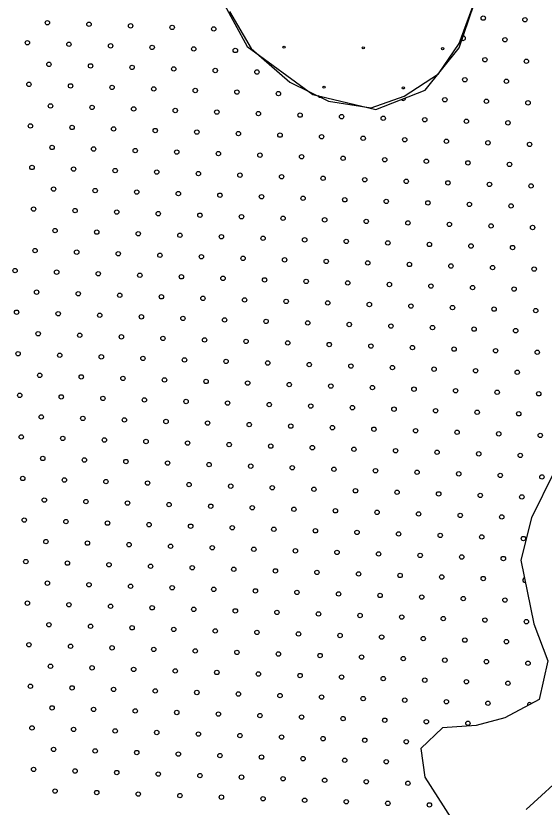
# Model space of a CAD drawing. Extents: x 1612280 to 1883141, y 560852 to 780851.
# Drawn here: x 1811256 to 1813817, y 633298 to 637137 of the extents above; entities that cross this region are included whole.
import ezdxf

# ---------------------------------------------------------------- set-up
doc = ezdxf.new("R2010")
doc.units = 0
for name, color, linetype in [('DESIGN - EROSION CONTROL - Devices', 7, 'Continuous'), ('DESIGN - SCRATCH - User 1', 7, 'Continuous'), ('DESIGN - TRAFFIC CONTROL PERMANENT - Pavement Marking Text', 7, 'Continuous')]:
    doc.layers.add(name, color=color, linetype=linetype)

msp = doc.modelspace()

# ---------------------------------------------------------------- linework, layer by layer
at = {"layer": 'DESIGN - EROSION CONTROL - Devices'}
for centre, radius in [((1812555.9, 636984.8), 5.28), ((1812555.9, 636984.8), 5.28), ((1812940.4, 636981), 5.28), ((1812940.4, 636981), 5.28), ((1813325, 636977.3), 5.28), ((1813325, 636977.3), 5.28), ((1812750, 636790.6), 5.28), ((1812750, 636790.6), 5.28), ((1813134.6, 636786.9), 5.28), ((1813134.6, 636786.9), 5.28), ((1813447.5, 636423.4), 10.6), ((1813447.5, 636423.4), 10.6)]:
    msp.add_circle(centre, radius, dxfattribs=at)
at = {"layer": 'DESIGN - SCRATCH - User 1'}
for points in [[(1812198.4, 637319.6), (1812377.5, 636987.6), (1812695.9, 636755.3), (1813001.1, 636682.3), (1813239.9, 636775.2), (1813405.8, 636981), (1813525.2, 637332.9)], [(1812198.4, 637319.6), (1812377.5, 636987.6), (1812695.9, 636755.3), (1813001.1, 636682.3), (1813239.9, 636775.2), (1813405.8, 636981), (1813525.2, 637332.9)], [(1812292.4, 637158), (1812396.1, 636978.4), (1812583.6, 636814.7), (1812771.1, 636722.9), (1812978.5, 636691), (1813138.1, 636746.9), (1813305.6, 636854.6), (1813405.3, 637002.3), (1813501.1, 637261.8)], [(1812292.4, 637158), (1812396.1, 636978.4), (1812583.6, 636814.7), (1812771.1, 636722.9), (1812978.5, 636691), (1813138.1, 636746.9), (1813305.6, 636854.6), (1813405.3, 637002.3), (1813501.1, 637261.8)], [(1814759.2, 635341.3), (1814543.1, 635310.3), (1814345.5, 635314), (1814173.9, 635176), (1813950.2, 635015.5), (1813864.4, 634922.2), (1813756.2, 634702.1), (1813704, 634496.8), (1813767.4, 634187.1), (1813834.6, 634008), (1813793.5, 633821.4), (1813625.7, 633731.8), (1813487.7, 633694.5), (1813323.7, 633683.3), (1813219.2, 633582.6), (1813237.9, 633444.5), (1813364.7, 633246.7)], [(1814759.2, 635341.3), (1814543.1, 635310.3), (1814345.5, 635314), (1814173.9, 635176), (1813950.2, 635015.5), (1813864.4, 634922.2), (1813756.2, 634702.1), (1813704, 634496.8), (1813767.4, 634187.1), (1813834.6, 634008), (1813793.5, 633821.4), (1813625.7, 633731.8), (1813487.7, 633694.5), (1813323.7, 633683.3), (1813219.2, 633582.6), (1813237.9, 633444.5), (1813364.7, 633246.7)], [(1813730.1, 633287.8), (1813935.2, 633474.3), (1814118, 633627.3), (1814308.2, 633683.3), (1814472.3, 633716.9), (1814669.9, 633728.1), (1814822.8, 633735.6), (1814931, 633750.5), (1815087.6, 633836.3), (1815247.9, 633940.8), (1815333.7, 633989.3), (1815475.4, 633989.3), (1815624.6, 633963.2), (1815755.1, 633914.7), (1815874.5, 633910.9), (1816001.2, 633948.3), (1816161.6, 634000.5), (1815973.7, 631590.3)], [(1813730.1, 633287.8), (1813935.2, 633474.3), (1814118, 633627.3), (1814308.2, 633683.3), (1814472.3, 633716.9), (1814669.9, 633728.1), (1814822.8, 633735.6), (1814931, 633750.5), (1815087.6, 633836.3), (1815247.9, 633940.8), (1815333.7, 633989.3), (1815475.4, 633989.3), (1815624.6, 633963.2), (1815755.1, 633914.7), (1815874.5, 633910.9), (1816001.2, 633948.3), (1816161.6, 634000.5), (1815973.7, 631590.3)]]:
    msp.add_lwpolyline(points, dxfattribs=at)
msp.add_circle((1813342.9, 636527.9), 10.6, dxfattribs=at)
msp.add_circle((1813342.9, 636527.9), 10.6, dxfattribs=at)
at = {"layer": 'DESIGN - TRAFFIC CONTROL PERMANENT - Pavement Marking Text'}
for centre in [(1813522.1, 637125.3), (1813522.1, 637125.3), (1813723.8, 637117.8), (1813723.8, 637117.8), (1811409, 637102.9), (1811409, 637102.9), (1811610.6, 637095.4), (1811610.6, 637095.4), (1811812.2, 637088), (1811812.2, 637088), (1812013.8, 637080.5), (1812013.8, 637080.5), (1812215.4, 637073), (1812215.4, 637073), (1811311.9, 637005.8), (1811311.9, 637005.8), (1811513.5, 636998.4), (1811513.5, 636998.4), (1813626.7, 637020.8), (1813626.7, 637020.8), (1811715.1, 636990.9), (1811715.1, 636990.9), (1811916.7, 636983.4), (1811916.7, 636983.4), (1812118.3, 636976), (1812118.3, 636976), (1812319.9, 636968.5), (1812319.9, 636968.5), (1813529.6, 636923.7), (1813529.6, 636923.7), (1813731.2, 636916.2), (1813731.2, 636916.2), (1811416.4, 636901.3), (1811416.4, 636901.3), (1811618, 636893.8), (1811618, 636893.8), (1811819.7, 636886.4), (1811819.7, 636886.4), (1812021.3, 636878.9), (1812021.3, 636878.9), (1812222.9, 636871.4), (1812222.9, 636871.4), (1812424.5, 636864), (1812424.5, 636864), (1811319.4, 636804.2), (1811319.4, 636804.2), (1813432.5, 636826.6), (1813432.5, 636826.6), (1813634.1, 636819.2), (1813634.1, 636819.2), (1811521, 636796.8), (1811521, 636796.8), (1811722.6, 636789.3), (1811722.6, 636789.3), (1811924.2, 636781.8), (1811924.2, 636781.8), (1812125.8, 636774.4), (1812125.8, 636774.4), (1812327.4, 636766.9), (1812327.4, 636766.9), (1812529, 636759.4), (1812529, 636759.4), (1813335.5, 636729.5), (1813335.5, 636729.5), (1811423.9, 636699.7), (1811423.9, 636699.7), (1811625.5, 636692.2), (1811625.5, 636692.2), (1813537.1, 636722.1), (1813537.1, 636722.1), (1813738.7, 636714.6), (1813738.7, 636714.6), (1811827.1, 636684.7), (1811827.1, 636684.7), (1812028.7, 636677.3), (1812028.7, 636677.3), (1812230.3, 636669.8), (1812230.3, 636669.8), (1812432, 636662.3), (1812432, 636662.3), (1812633.6, 636654.9), (1812633.6, 636654.9), (1812835.2, 636647.4), (1812835.2, 636647.4), (1813036.8, 636639.9), (1813036.8, 636639.9), (1813238.4, 636632.5), (1813238.4, 636632.5), (1813440, 636625), (1813440, 636625), (1813641.6, 636617.5), (1813641.6, 636617.5), (1811326.8, 636602.6), (1811326.8, 636602.6), (1811528.4, 636595.1), (1811528.4, 636595.1), (1811730, 636587.7), (1811730, 636587.7), (1811931.7, 636580.2), (1811931.7, 636580.2), (1812133.3, 636572.7), (1812133.3, 636572.7), (1812334.9, 636565.3), (1812334.9, 636565.3), (1812536.5, 636557.8), (1812536.5, 636557.8), (1812738.1, 636550.3), (1812738.1, 636550.3), (1812939.7, 636542.9), (1812939.7, 636542.9), (1813141.3, 636535.4), (1813141.3, 636535.4), (1811431.4, 636498.1), (1811431.4, 636498.1), (1813544.5, 636520.5), (1813544.5, 636520.5), (1813746.2, 636513), (1813746.2, 636513), (1811633, 636490.6), (1811633, 636490.6), (1811834.6, 636483.1), (1811834.6, 636483.1), (1812036.2, 636475.7), (1812036.2, 636475.7), (1812237.8, 636468.2), (1812237.8, 636468.2), (1812439.4, 636460.7), (1812439.4, 636460.7), (1812641, 636453.3), (1812641, 636453.3), (1812842.6, 636445.8), (1812842.6, 636445.8), (1813044.3, 636438.3), (1813044.3, 636438.3), (1813245.9, 636430.9), (1813245.9, 636430.9), (1811334.3, 636401), (1811334.3, 636401), (1811535.9, 636393.5), (1811535.9, 636393.5), (1811737.5, 636386.1), (1811737.5, 636386.1), (1811939.1, 636378.6), (1811939.1, 636378.6), (1813649.1, 636415.9), (1813649.1, 636415.9), (1812140.7, 636371.1), (1812140.7, 636371.1), (1812342.3, 636363.7), (1812342.3, 636363.7), (1812544, 636356.2), (1812544, 636356.2), (1812745.6, 636348.7), (1812745.6, 636348.7), (1812947.2, 636341.3), (1812947.2, 636341.3), (1813148.8, 636333.8), (1813148.8, 636333.8), (1813350.4, 636326.3), (1813350.4, 636326.3), (1813552, 636318.9), (1813552, 636318.9), (1813753.6, 636311.4), (1813753.6, 636311.4), (1811438.8, 636296.5), (1811438.8, 636296.5), (1811640.4, 636289), (1811640.4, 636289), (1811842.1, 636281.5), (1811842.1, 636281.5), (1812043.7, 636274.1), (1812043.7, 636274.1), (1812245.3, 636266.6), (1812245.3, 636266.6), (1812446.9, 636259.1), (1812446.9, 636259.1), (1812648.5, 636251.7), (1812648.5, 636251.7), (1812850.1, 636244.2), (1812850.1, 636244.2), (1813051.7, 636236.7), (1813051.7, 636236.7), (1813253.3, 636229.3), (1813253.3, 636229.3), (1811341.8, 636199.4), (1811341.8, 636199.4), (1811543.4, 636191.9), (1811543.4, 636191.9), (1813454.9, 636221.8), (1813454.9, 636221.8), (1813656.5, 636214.3), (1813656.5, 636214.3), (1811745, 636184.5), (1811745, 636184.5), (1811946.6, 636177), (1811946.6, 636177), (1812148.2, 636169.5), (1812148.2, 636169.5), (1812349.8, 636162.1), (1812349.8, 636162.1), (1812551.4, 636154.6), (1812551.4, 636154.6), (1812753, 636147.1), (1812753, 636147.1), (1812954.6, 636139.7), (1812954.6, 636139.7), (1813156.3, 636132.2), (1813156.3, 636132.2), (1813357.9, 636124.7), (1813357.9, 636124.7), (1813559.5, 636117.3), (1813559.5, 636117.3), (1811446.3, 636094.9), (1811446.3, 636094.9), (1811647.9, 636087.4), (1811647.9, 636087.4), (1811849.5, 636079.9), (1811849.5, 636079.9), (1812051.1, 636072.4), (1812051.1, 636072.4), (1813761.1, 636109.8), (1813761.1, 636109.8), (1812252.7, 636065), (1812252.7, 636065), (1812454.4, 636057.5), (1812454.4, 636057.5), (1812656, 636050), (1812656, 636050), (1812857.6, 636042.6), (1812857.6, 636042.6), (1813059.2, 636035.1), (1813059.2, 636035.1), (1811349.2, 635997.8), (1811349.2, 635997.8), (1813260.8, 636027.6), (1813260.8, 636027.6), (1813462.4, 636020.2), (1813462.4, 636020.2), (1813664, 636012.7), (1813664, 636012.7), (1811550.8, 635990.3), (1811550.8, 635990.3), (1811752.5, 635982.8), (1811752.5, 635982.8), (1811954.1, 635975.4), (1811954.1, 635975.4), (1812155.7, 635967.9), (1812155.7, 635967.9), (1812357.3, 635960.4), (1812357.3, 635960.4), (1812558.9, 635953), (1812558.9, 635953), (1812760.5, 635945.5), (1812760.5, 635945.5), (1812962.1, 635938), (1812962.1, 635938), (1813163.7, 635930.6), (1813163.7, 635930.6), (1813365.3, 635923.1), (1813365.3, 635923.1), (1811252.2, 635900.7), (1811252.2, 635900.7), (1811453.8, 635893.2), (1811453.8, 635893.2), (1811655.4, 635885.8), (1811655.4, 635885.8), (1813566.9, 635915.6), (1813566.9, 635915.6), (1813768.6, 635908.2), (1813768.6, 635908.2), (1811857, 635878.3), (1811857, 635878.3), (1812058.6, 635870.8), (1812058.6, 635870.8), (1812260.2, 635863.4), (1812260.2, 635863.4), (1812461.8, 635855.9), (1812461.8, 635855.9), (1812663.4, 635848.4), (1812663.4, 635848.4), (1812865, 635841), (1812865, 635841), (1813066.7, 635833.5), (1813066.7, 635833.5), (1813268.3, 635826), (1813268.3, 635826), (1813469.9, 635818.6), (1813469.9, 635818.6), (1813671.5, 635811.1), (1813671.5, 635811.1), (1811356.7, 635796.2), (1811356.7, 635796.2), (1811558.3, 635788.7), (1811558.3, 635788.7), (1811759.9, 635781.2), (1811759.9, 635781.2), (1811961.5, 635773.8), (1811961.5, 635773.8), (1812163.1, 635766.3), (1812163.1, 635766.3), (1812364.7, 635758.8), (1812364.7, 635758.8), (1812566.4, 635751.4), (1812566.4, 635751.4), (1812768, 635743.9), (1812768, 635743.9), (1812969.6, 635736.4), (1812969.6, 635736.4), (1813171.2, 635729), (1813171.2, 635729), (1811259.6, 635699.1), (1811259.6, 635699.1), (1811461.2, 635691.6), (1811461.2, 635691.6), (1813372.8, 635721.5), (1813372.8, 635721.5), (1813574.4, 635714), (1813574.4, 635714), (1813776, 635706.6), (1813776, 635706.6), (1811662.8, 635684.2), (1811662.8, 635684.2), (1811864.5, 635676.7), (1811864.5, 635676.7), (1812066.1, 635669.2), (1812066.1, 635669.2), (1812267.7, 635661.8), (1812267.7, 635661.8), (1812469.3, 635654.3), (1812469.3, 635654.3), (1812670.9, 635646.8), (1812670.9, 635646.8), (1812872.5, 635639.4), (1812872.5, 635639.4), (1813074.1, 635631.9), (1813074.1, 635631.9), (1813275.7, 635624.4), (1813275.7, 635624.4), (1813477.3, 635617), (1813477.3, 635617), (1811364.2, 635594.6), (1811364.2, 635594.6), (1811565.8, 635587.1), (1811565.8, 635587.1), (1811767.4, 635579.6), (1811767.4, 635579.6), (1813678.9, 635609.5), (1813678.9, 635609.5), (1811969, 635572.2), (1811969, 635572.2), (1812170.6, 635564.7), (1812170.6, 635564.7), (1812372.2, 635557.2), (1812372.2, 635557.2), (1812573.8, 635549.8), (1812573.8, 635549.8), (1812775.4, 635542.3), (1812775.4, 635542.3), (1812977, 635534.8), (1812977, 635534.8), (1811267.1, 635497.5), (1811267.1, 635497.5), (1813178.7, 635527.4), (1813178.7, 635527.4), (1813380.3, 635519.9), (1813380.3, 635519.9), (1813581.9, 635512.4), (1813581.9, 635512.4), (1813783.5, 635505), (1813783.5, 635505), (1811468.7, 635490), (1811468.7, 635490), (1811670.3, 635482.6), (1811670.3, 635482.6), (1811871.9, 635475.1), (1811871.9, 635475.1), (1812073.5, 635467.6), (1812073.5, 635467.6), (1812275.1, 635460.2), (1812275.1, 635460.2), (1812476.8, 635452.7), (1812476.8, 635452.7), (1812678.4, 635445.2), (1812678.4, 635445.2), (1812880, 635437.8), (1812880, 635437.8), (1813081.6, 635430.3), (1813081.6, 635430.3), (1813283.2, 635422.8), (1813283.2, 635422.8), (1811371.6, 635392.9), (1811371.6, 635392.9), (1811573.2, 635385.5), (1811573.2, 635385.5), (1813484.8, 635415.3), (1813484.8, 635415.3), (1813686.4, 635407.9), (1813686.4, 635407.9), (1811774.9, 635378), (1811774.9, 635378), (1811976.5, 635370.5), (1811976.5, 635370.5), (1812178.1, 635363.1), (1812178.1, 635363.1), (1812379.7, 635355.6), (1812379.7, 635355.6), (1812581.3, 635348.1), (1812581.3, 635348.1), (1812782.9, 635340.7), (1812782.9, 635340.7), (1812984.5, 635333.2), (1812984.5, 635333.2), (1813186.1, 635325.7), (1813186.1, 635325.7), (1813387.7, 635318.3), (1813387.7, 635318.3), (1813589.3, 635310.8), (1813589.3, 635310.8), (1811274.6, 635295.9), (1811274.6, 635295.9), (1811476.2, 635288.4), (1811476.2, 635288.4), (1811677.8, 635280.9), (1811677.8, 635280.9), (1811879.4, 635273.5), (1811879.4, 635273.5), (1812081, 635266), (1812081, 635266), (1813791, 635303.3), (1813791, 635303.3), (1812282.6, 635258.5), (1812282.6, 635258.5), (1812484.2, 635251.1), (1812484.2, 635251.1), (1812685.8, 635243.6), (1812685.8, 635243.6), (1812887.4, 635236.1), (1812887.4, 635236.1), (1813089.1, 635228.7), (1813089.1, 635228.7), (1811379.1, 635191.3), (1811379.1, 635191.3), (1813290.7, 635221.2), (1813290.7, 635221.2), (1813492.3, 635213.7), (1813492.3, 635213.7), (1813693.9, 635206.3), (1813693.9, 635206.3), (1811580.7, 635183.9), (1811580.7, 635183.9), (1811782.3, 635176.4), (1811782.3, 635176.4), (1811983.9, 635168.9), (1811983.9, 635168.9), (1812185.5, 635161.5), (1812185.5, 635161.5), (1812387.2, 635154), (1812387.2, 635154), (1812588.8, 635146.5), (1812588.8, 635146.5), (1812790.4, 635139.1), (1812790.4, 635139.1), (1812992, 635131.6), (1812992, 635131.6), (1813193.6, 635124.1), (1813193.6, 635124.1), (1813395.2, 635116.7), (1813395.2, 635116.7), (1811282, 635094.3), (1811282, 635094.3), (1811483.6, 635086.8), (1811483.6, 635086.8), (1811685.2, 635079.3), (1811685.2, 635079.3), (1813596.8, 635109.2), (1813596.8, 635109.2), (1813798.4, 635101.7), (1813798.4, 635101.7), (1811886.9, 635071.9), (1811886.9, 635071.9), (1812088.5, 635064.4), (1812088.5, 635064.4), (1812290.1, 635056.9), (1812290.1, 635056.9), (1812491.7, 635049.5), (1812491.7, 635049.5), (1812693.3, 635042), (1812693.3, 635042), (1812894.9, 635034.5), (1812894.9, 635034.5), (1813096.5, 635027.1), (1813096.5, 635027.1), (1813298.1, 635019.6), (1813298.1, 635019.6), (1813499.7, 635012.1), (1813499.7, 635012.1), (1813701.4, 635004.7), (1813701.4, 635004.7), (1811386.6, 634989.7), (1811386.6, 634989.7), (1811588.2, 634982.3), (1811588.2, 634982.3), (1811789.8, 634974.8), (1811789.8, 634974.8), (1811991.4, 634967.3), (1811991.4, 634967.3), (1812193, 634959.9), (1812193, 634959.9), (1812394.6, 634952.4), (1812394.6, 634952.4), (1812596.2, 634944.9), (1812596.2, 634944.9), (1812797.8, 634937.5), (1812797.8, 634937.5), (1812999.4, 634930), (1812999.4, 634930), (1813201.1, 634922.5), (1813201.1, 634922.5), (1811289.5, 634892.7), (1811289.5, 634892.7), (1811491.1, 634885.2), (1811491.1, 634885.2), (1813402.7, 634915.1), (1813402.7, 634915.1), (1813604.3, 634907.6), (1813604.3, 634907.6), (1813805.9, 634900.1), (1813805.9, 634900.1), (1811692.7, 634877.7), (1811692.7, 634877.7), (1811894.3, 634870.3), (1811894.3, 634870.3), (1812095.9, 634862.8), (1812095.9, 634862.8), (1812297.5, 634855.3), (1812297.5, 634855.3), (1812499.2, 634847.9), (1812499.2, 634847.9), (1812700.8, 634840.4), (1812700.8, 634840.4), (1812902.4, 634832.9), (1812902.4, 634832.9), (1813104, 634825.5), (1813104, 634825.5), (1813305.6, 634818), (1813305.6, 634818), (1813507.2, 634810.5), (1813507.2, 634810.5), (1811394, 634788.1), (1811394, 634788.1), (1811595.6, 634780.7), (1811595.6, 634780.7), (1811797.3, 634773.2), (1811797.3, 634773.2), (1813708.8, 634803.1), (1813708.8, 634803.1), (1811998.9, 634765.7), (1811998.9, 634765.7), (1812200.5, 634758.2), (1812200.5, 634758.2), (1812402.1, 634750.8), (1812402.1, 634750.8), (1812603.7, 634743.3), (1812603.7, 634743.3), (1812805.3, 634735.8), (1812805.3, 634735.8), (1813006.9, 634728.4), (1813006.9, 634728.4), (1811297, 634691), (1811297, 634691), (1813208.5, 634720.9), (1813208.5, 634720.9), (1813410.1, 634713.4), (1813410.1, 634713.4), (1813611.7, 634706), (1813611.7, 634706), (1811498.6, 634683.6), (1811498.6, 634683.6), (1811700.2, 634676.1), (1811700.2, 634676.1), (1811901.8, 634668.6), (1811901.8, 634668.6), (1812103.4, 634661.2), (1812103.4, 634661.2), (1812305, 634653.7), (1812305, 634653.7), (1812506.6, 634646.2), (1812506.6, 634646.2), (1812708.2, 634638.8), (1812708.2, 634638.8), (1812909.8, 634631.3), (1812909.8, 634631.3), (1813111.5, 634623.8), (1813111.5, 634623.8), (1813313.1, 634616.4), (1813313.1, 634616.4), (1811401.5, 634586.5), (1811401.5, 634586.5), (1811603.1, 634579), (1811603.1, 634579), (1813514.7, 634608.9), (1813514.7, 634608.9), (1813716.3, 634601.4), (1813716.3, 634601.4), (1811804.7, 634571.6), (1811804.7, 634571.6), (1812006.3, 634564.1), (1812006.3, 634564.1), (1812207.9, 634556.6), (1812207.9, 634556.6), (1812409.6, 634549.2), (1812409.6, 634549.2), (1812611.2, 634541.7), (1812611.2, 634541.7), (1812812.8, 634534.2), (1812812.8, 634534.2), (1813014.4, 634526.8), (1813014.4, 634526.8), (1813216, 634519.3), (1813216, 634519.3), (1813417.6, 634511.8), (1813417.6, 634511.8), (1813619.2, 634504.4), (1813619.2, 634504.4), (1811304.4, 634489.4), (1811304.4, 634489.4), (1811506, 634482), (1811506, 634482), (1811707.6, 634474.5), (1811707.6, 634474.5), (1811909.3, 634467), (1811909.3, 634467), (1812110.9, 634459.6), (1812110.9, 634459.6), (1812312.5, 634452.1), (1812312.5, 634452.1), (1812514.1, 634444.6), (1812514.1, 634444.6), (1812715.7, 634437.2), (1812715.7, 634437.2), (1812917.3, 634429.7), (1812917.3, 634429.7), (1813118.9, 634422.2), (1813118.9, 634422.2), (1811409, 634384.9), (1811409, 634384.9), (1813320.5, 634414.8), (1813320.5, 634414.8), (1813522.1, 634407.3), (1813522.1, 634407.3), (1811610.6, 634377.4), (1811610.6, 634377.4), (1811812.2, 634370), (1811812.2, 634370), (1812013.8, 634362.5), (1812013.8, 634362.5), (1812215.4, 634355), (1812215.4, 634355), (1812417, 634347.6), (1812417, 634347.6), (1812618.6, 634340.1), (1812618.6, 634340.1), (1812820.2, 634332.6), (1812820.2, 634332.6), (1813021.8, 634325.2), (1813021.8, 634325.2), (1813223.5, 634317.7), (1813223.5, 634317.7), (1813425.1, 634310.2), (1813425.1, 634310.2), (1811311.9, 634287.8), (1811311.9, 634287.8), (1811513.5, 634280.4), (1811513.5, 634280.4), (1811715.1, 634272.9), (1811715.1, 634272.9), (1813626.7, 634302.8), (1813626.7, 634302.8), (1811916.7, 634265.4), (1811916.7, 634265.4), (1812118.3, 634258), (1812118.3, 634258), (1812319.9, 634250.5), (1812319.9, 634250.5), (1812521.6, 634243), (1812521.6, 634243), (1812723.2, 634235.6), (1812723.2, 634235.6), (1812924.8, 634228.1), (1812924.8, 634228.1), (1813126.4, 634220.6), (1813126.4, 634220.6), (1813328, 634213.2), (1813328, 634213.2), (1813529.6, 634205.7), (1813529.6, 634205.7), (1813731.2, 634198.2), (1813731.2, 634198.2), (1811416.4, 634183.3), (1811416.4, 634183.3), (1811618, 634175.8), (1811618, 634175.8), (1811819.7, 634168.4), (1811819.7, 634168.4), (1812021.3, 634160.9), (1812021.3, 634160.9), (1812222.9, 634153.4), (1812222.9, 634153.4), (1812424.5, 634146), (1812424.5, 634146), (1812626.1, 634138.5), (1812626.1, 634138.5), (1812827.7, 634131), (1812827.7, 634131), (1813029.3, 634123.6), (1813029.3, 634123.6), (1813230.9, 634116.1), (1813230.9, 634116.1), (1811319.4, 634086.2), (1811319.4, 634086.2), (1811521, 634078.7), (1811521, 634078.7), (1813432.5, 634108.6), (1813432.5, 634108.6), (1813634.1, 634101.1), (1813634.1, 634101.1), (1811722.6, 634071.3), (1811722.6, 634071.3), (1811924.2, 634063.8), (1811924.2, 634063.8), (1812125.8, 634056.3), (1812125.8, 634056.3), (1812327.4, 634048.9), (1812327.4, 634048.9), (1812529, 634041.4), (1812529, 634041.4), (1812730.6, 634033.9), (1812730.6, 634033.9), (1812932.2, 634026.5), (1812932.2, 634026.5), (1813133.9, 634019), (1813133.9, 634019), (1813335.5, 634011.5), (1813335.5, 634011.5), (1813537.1, 634004.1), (1813537.1, 634004.1), (1811423.9, 633981.7), (1811423.9, 633981.7), (1811625.5, 633974.2), (1811625.5, 633974.2), (1811827.1, 633966.7), (1811827.1, 633966.7), (1813738.7, 633996.6), (1813738.7, 633996.6), (1812028.7, 633959.3), (1812028.7, 633959.3), (1812230.3, 633951.8), (1812230.3, 633951.8), (1812432, 633944.3), (1812432, 633944.3), (1812633.6, 633936.9), (1812633.6, 633936.9), (1812835.2, 633929.4), (1812835.2, 633929.4), (1811326.8, 633884.6), (1811326.8, 633884.6), (1813036.8, 633921.9), (1813036.8, 633921.9), (1813238.4, 633914.5), (1813238.4, 633914.5), (1813440, 633907), (1813440, 633907), (1813641.6, 633899.5), (1813641.6, 633899.5), (1811528.4, 633877.1), (1811528.4, 633877.1), (1811730, 633869.7), (1811730, 633869.7), (1811931.7, 633862.2), (1811931.7, 633862.2), (1812133.3, 633854.7), (1812133.3, 633854.7), (1812334.9, 633847.3), (1812334.9, 633847.3), (1812536.5, 633839.8), (1812536.5, 633839.8), (1812738.1, 633832.3), (1812738.1, 633832.3), (1812939.7, 633824.9), (1812939.7, 633824.9), (1813141.3, 633817.4), (1813141.3, 633817.4), (1813342.9, 633809.9), (1813342.9, 633809.9), (1811431.4, 633780.1), (1811431.4, 633780.1), (1811633, 633772.6), (1811633, 633772.6), (1813544.5, 633802.5), (1813544.5, 633802.5), (1811834.6, 633765.1), (1811834.6, 633765.1), (1812036.2, 633757.7), (1812036.2, 633757.7), (1812237.8, 633750.2), (1812237.8, 633750.2), (1812439.4, 633742.7), (1812439.4, 633742.7), (1812641, 633735.3), (1812641, 633735.3), (1812842.6, 633727.8), (1812842.6, 633727.8), (1813044.3, 633720.3), (1813044.3, 633720.3), (1813245.9, 633712.9), (1813245.9, 633712.9), (1813447.5, 633705.4), (1813447.5, 633705.4), (1811334.3, 633683), (1811334.3, 633683), (1811535.9, 633675.5), (1811535.9, 633675.5), (1811737.5, 633668.1), (1811737.5, 633668.1), (1811939.1, 633660.6), (1811939.1, 633660.6), (1812140.7, 633653.1), (1812140.7, 633653.1), (1812342.3, 633645.7), (1812342.3, 633645.7), (1812544, 633638.2), (1812544, 633638.2), (1812745.6, 633630.7), (1812745.6, 633630.7), (1812947.2, 633623.3), (1812947.2, 633623.3), (1813148.8, 633615.8), (1813148.8, 633615.8), (1811438.8, 633578.5), (1811438.8, 633578.5), (1811640.4, 633571), (1811640.4, 633571), (1811842.1, 633563.5), (1811842.1, 633563.5), (1812043.7, 633556.1), (1812043.7, 633556.1), (1812245.3, 633548.6), (1812245.3, 633548.6), (1812446.9, 633541.1), (1812446.9, 633541.1), (1812648.5, 633533.7), (1812648.5, 633533.7), (1812850.1, 633526.2), (1812850.1, 633526.2), (1813051.7, 633518.7), (1813051.7, 633518.7), (1811341.8, 633481.4), (1811341.8, 633481.4), (1811543.4, 633473.9), (1811543.4, 633473.9), (1811745, 633466.4), (1811745, 633466.4), (1811946.6, 633459), (1811946.6, 633459), (1812148.2, 633451.5), (1812148.2, 633451.5), (1812349.8, 633444), (1812349.8, 633444), (1812551.4, 633436.6), (1812551.4, 633436.6), (1812753, 633429.1), (1812753, 633429.1), (1812954.6, 633421.6), (1812954.6, 633421.6), (1813156.3, 633414.2), (1813156.3, 633414.2), (1811446.3, 633376.8), (1811446.3, 633376.8), (1811647.9, 633369.4), (1811647.9, 633369.4), (1811849.5, 633361.9), (1811849.5, 633361.9), (1812051.1, 633354.4), (1812051.1, 633354.4), (1812252.7, 633347), (1812252.7, 633347), (1812454.4, 633339.5), (1812454.4, 633339.5), (1812656, 633332), (1812656, 633332), (1812857.6, 633324.6), (1812857.6, 633324.6), (1813059.2, 633317.1), (1813059.2, 633317.1), (1813260.8, 633309.6), (1813260.8, 633309.6)]:
    msp.add_circle(centre, 10.6, dxfattribs=at)
for centre, start, end in [((1813425.1, 637028.2), 234.3957, 88.1102), ((1812730.6, 636752), 193.6597, 319.4285), ((1813133.9, 636737), 217.0436, 5.4814), ((1813723.8, 634399.8), 100.8414, 282.2949), ((1813746.2, 633795), 33.3424, 202.8326)]:
    msp.add_arc(centre, 10.6, start, end, dxfattribs=at)

doc.saveas('drawing.dxf')
